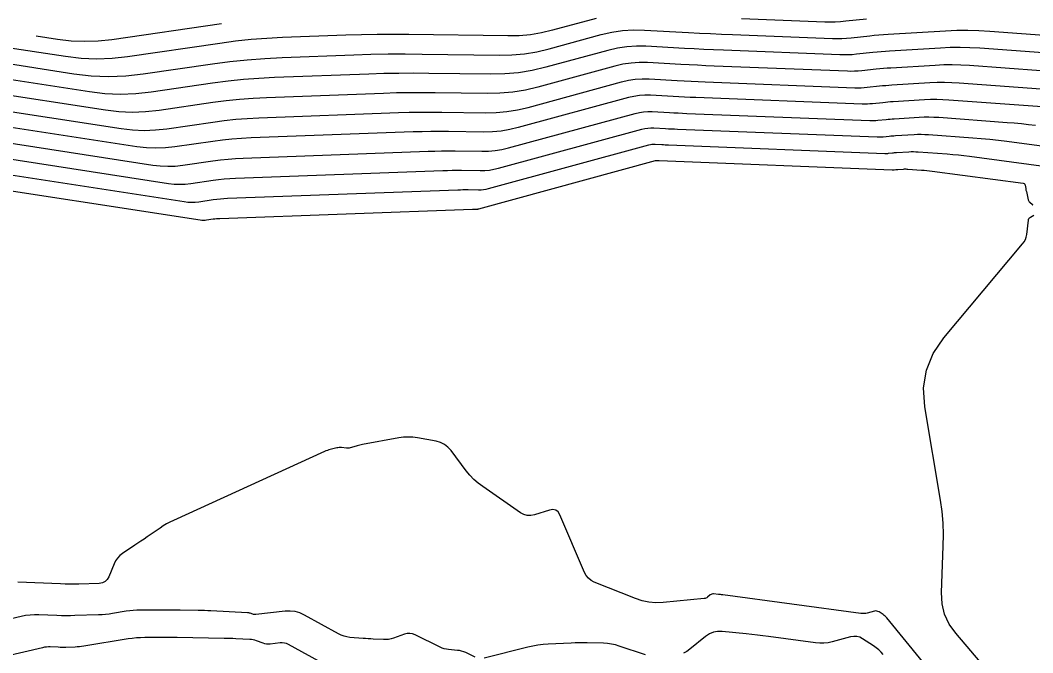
# Model space of a CAD drawing. Extents: x 1768942 to 1774819, y 723037 to 732099.
# Drawn here: x 1770436.2 to 1770521.4, y 731409.5 to 731462.7 of the extents above; entities that cross this region are included whole.
import ezdxf

# ---------------------------------------------------------------- set-up
doc = ezdxf.new("R2010")
doc.units = 0
doc.layers.add('R_Contours', color=7, linetype='Continuous')

msp = doc.modelspace()

# ---------------------------------------------------------------- linework, layer by layer
at = {"layer": 'R_Contours'}
for points in [[(1770484.669, 731462.899), (1770480.982, 731461.894), (1770480.056, 731461.676), (1770479.122, 731461.524), (1770478.179, 731461.438), (1770477.228, 731461.418), (1770468.901, 731461.533), (1770467.573, 731461.543), (1770466.245, 731461.536), (1770464.917, 731461.512), (1770463.589, 731461.472), (1770458.28, 731461.276), (1770456.954, 731461.209), (1770455.631, 731461.106), (1770454.312, 731460.967), (1770452.996, 731460.793), (1770445.234, 731459.657), (1770443.93, 731459.515), (1770442.625, 731459.471), (1770441.321, 731459.525), (1770440.018, 731459.677), (1770434.608, 731460.511)], [(1770453.127, 731462.446), (1770443.923, 731461.099), (1770442.774, 731460.974), (1770441.626, 731460.935), (1770440.479, 731460.983), (1770439.331, 731461.117), (1770437.556, 731461.39)], [(1770507.392, 731462.836), (1770505.65, 731462.648), (1770505.215, 731462.609), (1770504.778, 731462.587), (1770504.342, 731462.58), (1770503.904, 731462.589), (1770496.896, 731462.865)], [(1770434.112, 731459.254), (1770440.707, 731458.237), (1770442.165, 731458.067), (1770443.624, 731458.006), (1770445.083, 731458.056), (1770446.543, 731458.214), (1770452.382, 731459.069), (1770453.843, 731459.263), (1770455.309, 731459.417), (1770456.777, 731459.531), (1770458.25, 731459.605), (1770464.272, 731459.827), (1770465.708, 731459.871), (1770467.145, 731459.897), (1770468.583, 731459.905), (1770470.02, 731459.894), (1770476.515, 731459.804), (1770477.575, 731459.826), (1770478.626, 731459.922), (1770479.668, 731460.092), (1770480.701, 731460.335), (1770485.078, 731461.528), (1770485.976, 731461.735), (1770486.883, 731461.869), (1770487.797, 731461.929), (1770488.718, 731461.915), (1770492.421, 731461.712), (1770493.347, 731461.663), (1770494.273, 731461.618), (1770495.199, 731461.576), (1770496.126, 731461.538), (1770504.533, 731461.206), (1770504.926, 731461.198), (1770505.318, 731461.204), (1770505.71, 731461.225), (1770506.102, 731461.26), (1770507.668, 731461.428), (1770508.059, 731461.468), (1770508.451, 731461.504), (1770508.843, 731461.534), (1770509.236, 731461.56), (1770514.055, 731461.852), (1770514.989, 731461.893), (1770515.923, 731461.902), (1770516.857, 731461.881), (1770517.79, 731461.828), (1770530.345, 731460.905)], [(1770531.002, 731459.341), (1770516.927, 731460.375), (1770516.099, 731460.422), (1770515.27, 731460.441), (1770514.441, 731460.433), (1770513.612, 731460.397), (1770509.335, 731460.138), (1770508.987, 731460.115), (1770508.639, 731460.088), (1770508.291, 731460.056), (1770507.943, 731460.021), (1770506.554, 731459.871), (1770506.206, 731459.84), (1770505.858, 731459.822), (1770505.51, 731459.817), (1770505.161, 731459.824), (1770495.356, 731460.21), (1770494.542, 731460.244), (1770493.728, 731460.281), (1770492.915, 731460.32), (1770492.101, 731460.363), (1770488.848, 731460.542), (1770488.039, 731460.554), (1770487.236, 731460.501), (1770486.44, 731460.384), (1770485.65, 731460.202), (1770480.419, 731458.776), (1770479.28, 731458.508), (1770478.131, 731458.321), (1770476.971, 731458.215), (1770475.801, 731458.19), (1770470.572, 731458.262), (1770469.309, 731458.272), (1770468.046, 731458.265), (1770466.783, 731458.243), (1770465.521, 731458.204), (1770457.593, 731457.912), (1770456.287, 731457.846), (1770454.984, 731457.744), (1770453.685, 731457.608), (1770452.389, 731457.436), (1770447.211, 731456.678), (1770445.916, 731456.537), (1770444.623, 731456.494), (1770443.329, 731456.547), (1770442.036, 731456.698), (1770433.616, 731457.997)], [(1770528.059, 731458.041), (1770516.064, 731458.923), (1770515.341, 731458.964), (1770514.617, 731458.981), (1770513.893, 731458.973), (1770513.17, 731458.942), (1770509.434, 731458.716), (1770509.13, 731458.696), (1770508.826, 731458.672), (1770508.522, 731458.644), (1770508.219, 731458.614), (1770507.006, 731458.483), (1770506.702, 731458.456), (1770506.398, 731458.44), (1770506.094, 731458.435), (1770505.789, 731458.442), (1770494.586, 731458.883), (1770493.884, 731458.912), (1770493.183, 731458.943), (1770492.482, 731458.978), (1770491.781, 731459.015), (1770488.978, 731459.168), (1770488.281, 731459.179), (1770487.589, 731459.134), (1770486.903, 731459.033), (1770486.223, 731458.876), (1770479.759, 731457.114), (1770478.703, 731456.865), (1770477.638, 731456.692), (1770476.564, 731456.594), (1770475.48, 731456.571), (1770471.124, 731456.631), (1770470.035, 731456.639), (1770468.947, 731456.634), (1770467.858, 731456.614), (1770466.77, 731456.581), (1770456.935, 731456.218), (1770455.796, 731456.16), (1770454.66, 731456.072), (1770453.527, 731455.953), (1770452.396, 731455.803), (1770447.879, 731455.142), (1770446.75, 731455.019), (1770445.621, 731454.981), (1770444.493, 731455.028), (1770443.365, 731455.159), (1770433.119, 731456.74)], [(1770432.623, 731455.482), (1770444.693, 731453.621), (1770445.656, 731453.508), (1770446.62, 731453.468), (1770447.583, 731453.501), (1770448.547, 731453.606), (1770452.403, 731454.17), (1770453.368, 731454.298), (1770454.336, 731454.4), (1770455.306, 731454.475), (1770456.278, 731454.524), (1770468.019, 731454.958), (1770468.933, 731454.986), (1770469.847, 731455.002), (1770470.762, 731455.007), (1770471.676, 731455), (1770475.335, 731454.949), (1770476.245, 731454.968), (1770477.148, 731455.051), (1770478.042, 731455.196), (1770478.929, 731455.405), (1770486.795, 731457.55), (1770487.366, 731457.681), (1770487.942, 731457.766), (1770488.523, 731457.804), (1770489.108, 731457.795), (1770491.461, 731457.666), (1770492.05, 731457.635), (1770492.638, 731457.606), (1770493.227, 731457.58), (1770493.815, 731457.555), (1770506.418, 731457.059), (1770506.678, 731457.054), (1770506.938, 731457.058), (1770507.198, 731457.071), (1770507.457, 731457.094), (1770508.494, 731457.206), (1770508.754, 731457.233), (1770509.014, 731457.256), (1770509.274, 731457.276), (1770509.534, 731457.293), (1770512.727, 731457.487), (1770513.345, 731457.514), (1770513.964, 731457.52), (1770514.583, 731457.506), (1770515.201, 731457.471), (1770525.117, 731456.742)], [(1770522.174, 731455.442), (1770514.338, 731456.018), (1770513.825, 731456.047), (1770513.311, 731456.059), (1770512.798, 731456.054), (1770512.284, 731456.032), (1770509.633, 731455.871), (1770509.417, 731455.857), (1770509.201, 731455.84), (1770508.986, 731455.821), (1770508.77, 731455.799), (1770507.909, 731455.706), (1770507.694, 731455.687), (1770507.478, 731455.675), (1770507.262, 731455.672), (1770507.046, 731455.677), (1770493.045, 731456.228), (1770492.569, 731456.248), (1770492.093, 731456.269), (1770491.617, 731456.293), (1770491.142, 731456.318), (1770489.238, 731456.422), (1770488.765, 731456.429), (1770488.295, 731456.398), (1770487.829, 731456.33), (1770487.367, 731456.223), (1770478.099, 731453.697), (1770477.381, 731453.528), (1770476.657, 731453.41), (1770475.927, 731453.343), (1770475.19, 731453.328), (1770472.228, 731453.369), (1770471.488, 731453.374), (1770470.748, 731453.37), (1770470.008, 731453.357), (1770469.268, 731453.334), (1770455.621, 731452.831), (1770454.815, 731452.79), (1770454.012, 731452.728), (1770453.21, 731452.643), (1770452.41, 731452.537), (1770449.215, 731452.07), (1770448.417, 731451.983), (1770447.618, 731451.956), (1770446.82, 731451.989), (1770446.022, 731452.082), (1770432.126, 731454.225)], [(1770431.63, 731452.968), (1770447.351, 731450.543), (1770447.984, 731450.469), (1770448.617, 731450.443), (1770449.25, 731450.465), (1770449.883, 731450.533), (1770452.417, 731450.904), (1770453.051, 731450.988), (1770453.687, 731451.055), (1770454.325, 731451.105), (1770454.964, 731451.137), (1770470.517, 731451.711), (1770471.083, 731451.728), (1770471.649, 731451.738), (1770472.215, 731451.741), (1770472.781, 731451.737), (1770475.044, 731451.706), (1770475.608, 731451.718), (1770476.166, 731451.769), (1770476.72, 731451.859), (1770477.269, 731451.988), (1770487.94, 731454.897), (1770488.292, 731454.978), (1770488.648, 731455.031), (1770489.007, 731455.054), (1770489.368, 731455.049), (1770490.822, 731454.969), (1770491.185, 731454.95), (1770491.548, 731454.932), (1770491.912, 731454.916), (1770492.275, 731454.901), (1770507.674, 731454.294), (1770507.846, 731454.29), (1770508.018, 731454.293), (1770508.189, 731454.302), (1770508.361, 731454.317), (1770509.046, 731454.391), (1770509.217, 731454.409), (1770509.389, 731454.424), (1770509.56, 731454.438), (1770509.732, 731454.449), (1770511.841, 731454.576), (1770512.25, 731454.594), (1770512.658, 731454.599), (1770513.067, 731454.589), (1770513.475, 731454.566), (1770519.232, 731454.143), (1770519.833, 731454.094), (1770520.433, 731454.037), (1770521.032, 731453.971), (1770521.631, 731453.896)], [(1770431.134, 731451.711), (1770448.68, 731449.005), (1770449.148, 731448.95), (1770449.615, 731448.931), (1770450.083, 731448.946), (1770450.552, 731448.997), (1770452.424, 731449.271), (1770452.893, 731449.334), (1770453.363, 731449.383), (1770453.834, 731449.42), (1770454.306, 731449.443), (1770471.766, 731450.088), (1770472.158, 731450.1), (1770472.549, 731450.107), (1770472.941, 731450.109), (1770473.333, 731450.106), (1770474.899, 731450.084), (1770475.289, 731450.092), (1770475.676, 731450.128), (1770476.059, 731450.19), (1770476.439, 731450.279), (1770488.512, 731453.571), (1770488.755, 731453.627), (1770489.001, 731453.663), (1770489.249, 731453.679), (1770489.498, 731453.675), (1770490.502, 731453.621), (1770490.753, 731453.607), (1770491.003, 731453.595), (1770491.254, 731453.584), (1770491.505, 731453.573), (1770508.302, 731452.912), (1770508.43, 731452.909), (1770508.558, 731452.911), (1770508.685, 731452.918), (1770508.813, 731452.929), (1770509.321, 731452.984), (1770509.449, 731452.997), (1770509.576, 731453.008), (1770509.704, 731453.018), (1770509.831, 731453.027), (1770511.398, 731453.121), (1770511.702, 731453.135), (1770512.005, 731453.138), (1770512.309, 731453.131), (1770512.612, 731453.114), (1770516.338, 731452.84), (1770517.06, 731452.781), (1770517.78, 731452.713), (1770518.5, 731452.633), (1770519.218, 731452.544), (1770523.621, 731451.962)], [(1770430.637, 731450.454), (1770450.009, 731447.466), (1770450.311, 731447.43), (1770450.614, 731447.418), (1770450.917, 731447.428), (1770451.22, 731447.461), (1770452.431, 731447.638), (1770452.735, 731447.679), (1770453.039, 731447.711), (1770453.344, 731447.734), (1770453.649, 731447.75), (1770473.016, 731448.465), (1770473.233, 731448.471), (1770473.45, 731448.475), (1770473.667, 731448.476), (1770473.885, 731448.475), (1770474.754, 731448.463), (1770474.971, 731448.467), (1770475.185, 731448.487), (1770475.398, 731448.521), (1770475.608, 731448.571), (1770489.084, 731452.245), (1770489.219, 731452.275), (1770489.354, 731452.295), (1770489.491, 731452.304), (1770489.628, 731452.302), (1770490.182, 731452.272), (1770490.32, 731452.265), (1770490.458, 731452.258), (1770490.597, 731452.252), (1770490.735, 731452.246), (1770508.931, 731451.529), (1770509.014, 731451.527), (1770509.098, 731451.529), (1770509.181, 731451.533), (1770509.264, 731451.541), (1770509.597, 731451.576), (1770509.68, 731451.585), (1770509.764, 731451.592), (1770509.847, 731451.599), (1770509.931, 731451.604), (1770510.955, 731451.666), (1770511.154, 731451.675), (1770511.352, 731451.677), (1770511.551, 731451.672), (1770511.749, 731451.661), (1770514.186, 731451.482), (1770514.658, 731451.444), (1770515.129, 731451.399), (1770515.6, 731451.347), (1770516.069, 731451.289), (1770522.105, 731450.491)], [(1770430.141, 731449.196), (1770451.337, 731445.927), (1770451.475, 731445.911), (1770451.613, 731445.905), (1770451.75, 731445.91), (1770451.888, 731445.925), (1770452.438, 731446.006), (1770452.576, 731446.024), (1770452.715, 731446.038), (1770452.853, 731446.049), (1770452.992, 731446.056), (1770474.265, 731446.841), (1770474.308, 731446.843), (1770474.351, 731446.843), (1770474.394, 731446.844), (1770474.437, 731446.843), (1770474.609, 731446.841), (1770474.652, 731446.842), (1770474.694, 731446.846), (1770474.737, 731446.852), (1770474.778, 731446.862), (1770489.657, 731450.918), (1770489.682, 731450.924), (1770489.707, 731450.928), (1770489.733, 731450.929), (1770489.758, 731450.929), (1770489.862, 731450.923), (1770489.888, 731450.922), (1770489.914, 731450.921), (1770489.939, 731450.92), (1770489.965, 731450.919), (1770509.559, 731450.147), (1770509.598, 731450.146), (1770509.638, 731450.146), (1770509.677, 731450.149), (1770509.716, 731450.152), (1770509.873, 731450.169), (1770509.912, 731450.173), (1770509.951, 731450.176), (1770509.99, 731450.18), (1770510.03, 731450.182), (1770510.512, 731450.211), (1770510.606, 731450.215), (1770510.699, 731450.216), (1770510.793, 731450.214), (1770510.886, 731450.209), (1770512.034, 731450.125), (1770512.256, 731450.107), (1770512.478, 731450.085), (1770512.699, 731450.061), (1770512.921, 731450.033), (1770520.589, 731449.02), (1770520.651, 731449.003), (1770520.699, 731448.971), (1770520.732, 731448.924), (1770520.75, 731448.862), (1770520.793, 731448.584), (1770520.805, 731448.515), (1770520.818, 731448.445), (1770520.832, 731448.377), (1770520.848, 731448.308), (1770521.014, 731447.611), (1770521.032, 731447.557), (1770521.057, 731447.508), (1770521.089, 731447.463), (1770521.129, 731447.423), (1770521.36, 731447.223), (1770521.376, 731447.21), (1770521.393, 731447.198)], [(1770519.479, 731405.735), (1770514.904, 731411.128), (1770514.357, 731411.901), (1770513.976, 731412.732), (1770513.763, 731413.62), (1770513.716, 731414.566), (1770513.863, 731418.465), (1770513.876, 731419.438), (1770513.839, 731420.408), (1770513.753, 731421.375), (1770513.618, 731422.339), (1770512.313, 731430.203), (1770512.209, 731431.789), (1770512.438, 731433.284), (1770513.002, 731434.687), (1770513.898, 731435.999), (1770520.533, 731443.901), (1770520.665, 731444.083), (1770520.766, 731444.277), (1770520.838, 731444.485), (1770520.879, 731444.705), (1770521.017, 731445.896), (1770521.035, 731445.976), (1770521.07, 731446.045), (1770521.121, 731446.103), (1770521.188, 731446.149), (1770521.491, 731446.314)], [(1770514.853, 731405.386), (1770509.123, 731412.416), (1770509.053, 731412.495), (1770508.978, 731412.568), (1770508.896, 731412.635), (1770508.81, 731412.696), (1770508.452, 731412.926), (1770508.36, 731412.973), (1770508.266, 731412.999), (1770508.168, 731413.003), (1770508.067, 731412.986), (1770507.47, 731412.827), (1770507.336, 731412.798), (1770507.201, 731412.783), (1770507.065, 731412.781), (1770506.929, 731412.793), (1770495.308, 731414.361), (1770495.215, 731414.373), (1770495.123, 731414.385), (1770495.03, 731414.395), (1770494.937, 731414.405), (1770494.535, 731414.446), (1770494.459, 731414.447), (1770494.388, 731414.434), (1770494.321, 731414.406), (1770494.259, 731414.363), (1770494.018, 731414.165), (1770493.955, 731414.121), (1770493.888, 731414.087), (1770493.817, 731414.064), (1770493.742, 731414.051), (1770490.284, 731413.714), (1770489.687, 731413.691), (1770489.1, 731413.739), (1770488.523, 731413.858), (1770487.957, 731414.049), (1770484.501, 731415.441), (1770484.234, 731415.578), (1770484.009, 731415.757), (1770483.825, 731415.979), (1770483.682, 731416.243), (1770481.607, 731421.097), (1770481.454, 731421.35), (1770481.255, 731421.502), (1770481.01, 731421.553), (1770480.719, 731421.504), (1770479.462, 731421.103), (1770479.153, 731421.039), (1770478.855, 731421.047), (1770478.568, 731421.126), (1770478.291, 731421.278), (1770475.112, 731423.474), (1770474.725, 731423.765), (1770474.364, 731424.084), (1770474.031, 731424.432), (1770473.725, 731424.808), (1770472.446, 731426.511), (1770472.188, 731426.798), (1770471.892, 731427.024), (1770471.557, 731427.188), (1770471.185, 731427.291), (1770469.618, 731427.577), (1770469.226, 731427.631), (1770468.835, 731427.649), (1770468.443, 731427.631), (1770468.051, 731427.577), (1770465.003, 731427.021), (1770464.887, 731426.998), (1770464.772, 731426.971), (1770464.658, 731426.941), (1770464.544, 731426.907), (1770464.069, 731426.757), (1770463.968, 731426.731), (1770463.866, 731426.715), (1770463.763, 731426.71), (1770463.658, 731426.716), (1770463.24, 731426.76), (1770463.135, 731426.766), (1770463.032, 731426.764), (1770462.928, 731426.752), (1770462.826, 731426.731), (1770462.285, 731426.598), (1770462.162, 731426.565), (1770462.041, 731426.526), (1770461.922, 731426.481), (1770461.805, 731426.431), (1770449.087, 731420.627), (1770448.795, 731420.486), (1770448.511, 731420.333), (1770448.234, 731420.168), (1770447.964, 731419.99), (1770446.872, 731419.237), (1770446.618, 731419.062), (1770446.364, 731418.889), (1770446.109, 731418.716), (1770445.854, 731418.544), (1770444.807, 731417.839), (1770444.581, 731417.662), (1770444.388, 731417.459), (1770444.228, 731417.228), (1770444.101, 731416.97), (1770443.659, 731415.887), (1770443.526, 731415.648), (1770443.347, 731415.475), (1770443.123, 731415.368), (1770442.853, 731415.326), (1770441.13, 731415.271), (1770440.745, 731415.262), (1770440.361, 731415.26), (1770439.976, 731415.266), (1770439.591, 731415.278), (1770436.009, 731415.428)], [(1770474.469, 731409.116), (1770473.68, 731409.497), (1770473.511, 731409.569), (1770473.338, 731409.626), (1770473.16, 731409.666), (1770472.978, 731409.691), (1770472.241, 731409.757), (1770472.059, 731409.782), (1770471.882, 731409.822), (1770471.709, 731409.879), (1770471.54, 731409.952), (1770469.417, 731410.989), (1770469.202, 731411.071), (1770468.984, 731411.107), (1770468.764, 731411.097), (1770468.541, 731411.041), (1770467.602, 731410.713), (1770467.398, 731410.652), (1770467.19, 731410.612), (1770466.979, 731410.592), (1770466.766, 731410.594), (1770465.905, 731410.64), (1770465.69, 731410.653), (1770465.475, 731410.666), (1770465.26, 731410.681), (1770465.045, 731410.697), (1770463.943, 731410.782), (1770463.691, 731410.815), (1770463.448, 731410.874), (1770463.212, 731410.958), (1770462.984, 731411.069), (1770460.107, 731412.659), (1770459.72, 731412.836), (1770459.321, 731412.949), (1770458.909, 731412.998), (1770458.484, 731412.981), (1770456.019, 731412.703), (1770455.958, 731412.7), (1770455.899, 731412.703), (1770455.84, 731412.713), (1770455.782, 731412.731), (1770455.551, 731412.813), (1770455.493, 731412.832), (1770455.434, 731412.846), (1770455.374, 731412.855), (1770455.313, 731412.861), (1770452.244, 731413.013), (1770451.979, 731413.025), (1770451.713, 731413.036), (1770451.448, 731413.044), (1770451.182, 731413.051), (1770449.646, 731413.082), (1770449.618, 731413.083), (1770449.589, 731413.083), (1770449.561, 731413.082), (1770449.533, 731413.081), (1770449.42, 731413.076), (1770449.392, 731413.075), (1770449.364, 731413.074), (1770449.335, 731413.074), (1770449.307, 731413.074), (1770446.295, 731413.075), (1770446.002, 731413.069), (1770445.709, 731413.051), (1770445.418, 731413.022), (1770445.127, 731412.98), (1770443.967, 731412.791), (1770443.676, 731412.749), (1770443.384, 731412.716), (1770443.092, 731412.692), (1770442.799, 731412.678), (1770440.797, 731412.614), (1770440.42, 731412.605), (1770440.042, 731412.603), (1770439.664, 731412.609), (1770439.287, 731412.621), (1770437.777, 731412.684), (1770437.4, 731412.688), (1770437.026, 731412.665), (1770436.655, 731412.618), (1770436.286, 731412.545), (1770430.107, 731411.113)], [(1770508.806, 731409.344), (1770508.624, 731409.55), (1770508.428, 731409.739), (1770508.218, 731409.913), (1770507.993, 731410.07), (1770507.065, 731410.667), (1770506.829, 731410.788), (1770506.584, 731410.855), (1770506.33, 731410.866), (1770506.068, 731410.823), (1770504.521, 731410.411), (1770504.173, 731410.336), (1770503.823, 731410.296), (1770503.471, 731410.291), (1770503.117, 731410.322), (1770499.154, 731410.857), (1770498.687, 731410.918), (1770498.219, 731410.975), (1770497.752, 731411.029), (1770497.284, 731411.078), (1770495.255, 731411.286), (1770494.875, 731411.29), (1770494.517, 731411.221), (1770494.18, 731411.08), (1770493.865, 731410.867), (1770492.551, 731409.788), (1770492.287, 731409.601), (1770492.005, 731409.459)], [(1770461.875, 731408.463), (1770458.772, 731410.177), (1770458.603, 731410.255), (1770458.427, 731410.304), (1770458.246, 731410.326), (1770458.06, 731410.318), (1770457.218, 731410.223), (1770457.072, 731410.215), (1770456.927, 731410.223), (1770456.785, 731410.248), (1770456.645, 731410.29), (1770456.087, 731410.49), (1770455.947, 731410.534), (1770455.804, 731410.568), (1770455.659, 731410.591), (1770455.513, 731410.604), (1770454.337, 731410.662), (1770454.092, 731410.674), (1770453.846, 731410.683), (1770453.601, 731410.691), (1770453.355, 731410.697), (1770449.411, 731410.778), (1770449.351, 731410.779), (1770449.29, 731410.779), (1770449.23, 731410.778), (1770449.169, 731410.776), (1770448.927, 731410.766), (1770448.867, 731410.763), (1770448.806, 731410.762), (1770448.746, 731410.761), (1770448.685, 731410.76), (1770446.687, 731410.761), (1770446.334, 731410.754), (1770445.982, 731410.733), (1770445.632, 731410.697), (1770445.283, 731410.647), (1770441.544, 731410.039), (1770441.363, 731410.012), (1770441.182, 731409.992), (1770441, 731409.977), (1770440.818, 731409.968), (1770440.053, 731409.944), (1770439.888, 731409.94), (1770439.723, 731409.939), (1770439.558, 731409.941), (1770439.394, 731409.947), (1770438.734, 731409.974), (1770438.57, 731409.976), (1770438.407, 731409.966), (1770438.244, 731409.945), (1770438.083, 731409.914), (1770429.819, 731407.997)], [(1770488.798, 731409.322), (1770486.598, 731410.05), (1770486.273, 731410.145), (1770485.943, 731410.215), (1770485.61, 731410.261), (1770485.272, 731410.283), (1770483.912, 731410.319), (1770483.572, 731410.325), (1770483.232, 731410.325), (1770482.893, 731410.318), (1770482.553, 731410.305), (1770480.625, 731410.213), (1770480.192, 731410.181), (1770479.762, 731410.128), (1770479.336, 731410.054), (1770478.912, 731409.959), (1770475.246, 731409.037)]]:
    msp.add_lwpolyline(points, dxfattribs=at)

doc.saveas('drawing.dxf')
